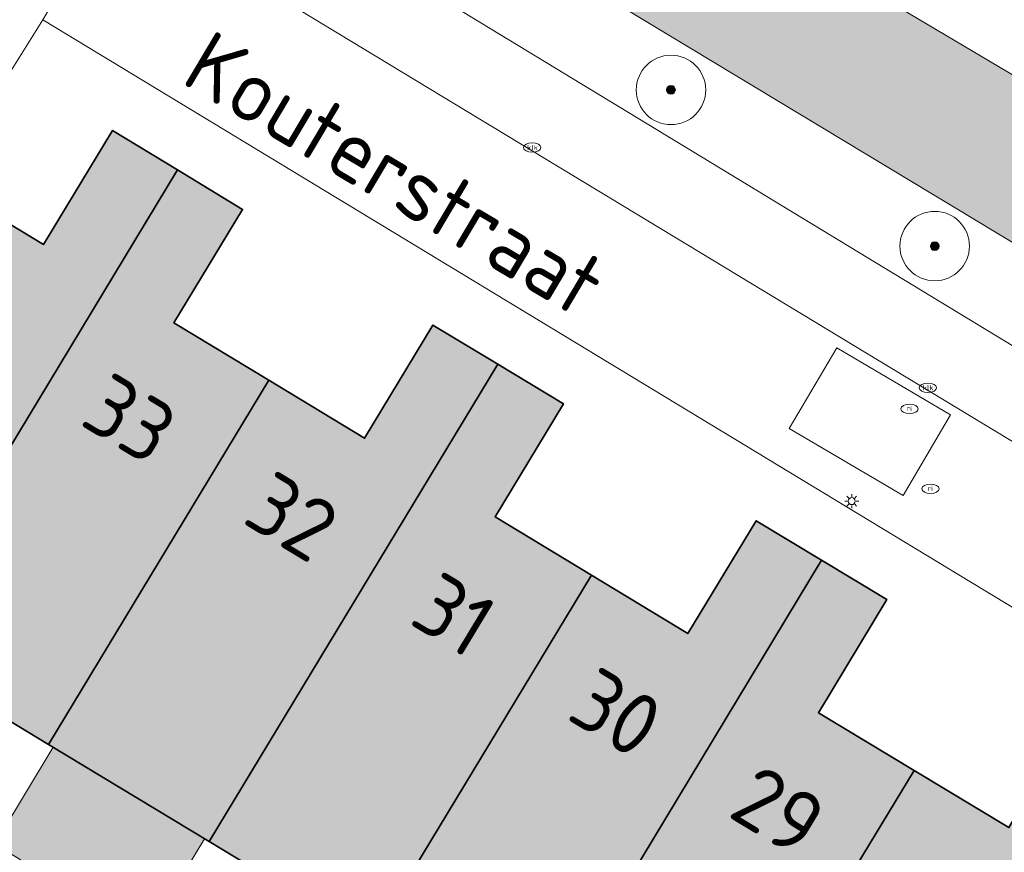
# Model space of a CAD drawing. Header units: metres. Extents: x 125349 to 128236, y 501602 to 503797.
# Tile 484 of 656: x 127237 to 127265, y 502198 to 502222. Entities that reach past the tile are written whole.
import ezdxf
from ezdxf.enums import TextEntityAlignment as Align

# ---------------------------------------------------------------- set-up
doc = ezdxf.new("R2010")
doc.units = ezdxf.units.M
doc.layers.get('0').update_dxf_attribs({"linetype": 'CONTINUOUS'})
for name, color, linetype, lineweight in [('B-WE-GK-BESCHOEIING-G', 130, 'GK-BESCHOEIING-SO', 18), ('B-WE-GR-BEPLANTING_CULTUUR_HEESTERS-GV', 90, 'CONTINUOUS', 18), ('B-WE-GR-BOOM-S-500', 90, 'CONTINUOUS', 18), ('B-WE-IE-MEUBILAIR-S', 7, 'CONTINUOUS', 18), ('B-WE-OG-BEBOUWING-GV', 7, 'CONTINUOUS', 35), ('B-WE-OG-BEBOUWING-T18', 10, 'CONTINUOUS', 18), ('B-WE-OG-BEBOUWING_OVERBOUWING-GV', 7, 'CONTINUOUS', 18), ('B-WE-OG-TERREIN_ERF-GV', 7, 'CONTINUOUS', 18), ('B-WE-OG-TOPOGRAFIE-T18', 10, 'CONTINUOUS', 18), ('B-WE-OG-WATER_SLOOT-GV', 120, 'CONTINUOUS', 18), ('B-WE-VH-OPENVERHARDING_BETONSTRAATSTEEN-GV', 90, 'CONTINUOUS', 18)]:
    doc.layers.add(name, color=color, linetype=linetype, lineweight=lineweight)
for name, color, linetype, lineweight, true_color in [('B-WE-OG-BEBOUWING-V', 7, 'CONTINUOUS', 18, 0xcc646e), ('B-WE-OG-BEBOUWING_OVERBOUWING-V', 7, 'CONTINUOUS', 18, 0xcc646e), ('B-WE-OG-WATER_SLOOT-V', 7, 'CONTINUOUS', 18, 0x73e9ff)]:
    doc.layers.add(name, color=color, linetype=linetype, lineweight=lineweight, true_color=true_color)
doc.styles.add('NLCS-ISO', font='NLCS-ISO.ttf')
doc.styles.add('NLCS-ISO-M1000-T18', font='NLCS-ISO.ttf', dxfattribs={"height": 1.8})
doc.linetypes.add('GK-BESCHOEIING-SO', pattern='A,18,-3,[1,NLCS.SHX,S=0.6,R=0,X=0,Y=0],-3', length=24)

# ---------------------------------------------------------------- blocks, each defined once
blk = doc.blocks.new('SIE-MEUBILAIR_PAAL_LICHTMAST-SO')
for points in [[(-0.62, 0), (-1, 0)], [(-0.71, 0.71), (-0.44, 0.44)], [(0, 1), (0, 0.62)], [(0.44, 0.44), (0.71, 0.71)], [(1, 0), (0.62, 0)], [(-0.71, -0.71), (-0.44, -0.44)], [(0, -0.62), (0, -1)], [(0.44, -0.44), (0.71, -0.71)]]:
    blk.add_lwpolyline(points)
blk.add_circle((0, 0), 0.5)
blk = doc.blocks.new('SIE-MEUBILAIR_PUT_KOLK-SO')
blk.add_ellipse((0, 0), major_axis=(1.25, 0), ratio=0.54)
at = {"style": 'NLCS-ISO'}
blk.add_text('klk', height=0.75, dxfattribs=at).set_placement((0.03, 0), align=Align.MIDDLE_CENTER)
blk = doc.blocks.new('SIE-MEUBILAIR_PUT_RIOOLPUT-SO')
blk.add_ellipse((0, 0), major_axis=(1.25, 0), ratio=0.54)
at = {"style": 'NLCS-ISO'}
blk.add_text('ri', height=0.75, dxfattribs=at).set_placement((-0.04, 0.07), align=Align.MIDDLE_CENTER)
blk = doc.blocks.new('SGR-BOOM_01-SO')
at = {"linetype": 'ByBlock', "lineweight": 18}
h = blk.add_hatch(color=0, dxfattribs=at)
h.dxf.hatch_style = 1
edge = h.paths.add_edge_path()
edge.add_arc((0, 0), 0.25, 0, 360)
at = {"color": 0, "linetype": 'ByBlock', "lineweight": 18}
for radius in [2, 0.25]:
    blk.add_circle((0, 0), radius, dxfattribs=at)

msp = doc.modelspace()

# ---------------------------------------------------------------- hatches: boundary and pattern name
at = {"layer": 'B-WE-OG-BEBOUWING-V'}
for points in [[(127234.67, 502206.35), (127241.431, 502217.549), (127241.43, 502217.55), (127239.56, 502218.68), (127237.57, 502215.4), (127234.617, 502217.184), (127229.85, 502209.26)], [(127237.722, 502200.994), (127244.059, 502211.49), (127244.06, 502211.49), (127241.33, 502213.14), (127243.31, 502216.41), (127241.431, 502217.549), (127234.67, 502206.35), (127233.117, 502203.779)], [(127237.722, 502200.994), (127242.343, 502198.2), (127250.66, 502211.95), (127248.79, 502213.08), (127246.82, 502209.82), (127244.06, 502211.49), (127244.059, 502211.49)], [(127242.343, 502198.2), (127247.009, 502195.378), (127253.36, 502205.87), (127250.58, 502207.55), (127252.55, 502210.81), (127250.66, 502211.95)], [(127247.009, 502195.378), (127251.688, 502192.549), (127259.98, 502206.308), (127259.981, 502206.309), (127259.98, 502206.31), (127258.1, 502207.44), (127256.13, 502204.19), (127253.36, 502205.87)], [(127257.86, 502192.34), (127262.65, 502200.25), (127259.89, 502201.91), (127261.86, 502205.17), (127259.981, 502206.309), (127259.98, 502206.308), (127251.688, 502192.549), (127256.299, 502189.761)], [(127262.49, 502189.54), (127269.22, 502200.709), (127269.22, 502200.71), (127267.34, 502201.85), (127265.38, 502198.6), (127262.65, 502200.25), (127257.86, 502192.34), (127256.299, 502189.761), (127260.934, 502186.958)]]:
    msp.add_hatch(color=256, dxfattribs=at).paths.add_polyline_path(points)
at = {"layer": 'B-WE-OG-BEBOUWING_OVERBOUWING-V'}
msp.add_hatch(color=256, dxfattribs=at).paths.add_polyline_path([(127237.855, 502200.914), (127236.166, 502198.121), (127240.523, 502195.487), (127242.211, 502198.28)])
at = {"layer": 'B-WE-OG-WATER_SLOOT-V'}
h = msp.add_hatch(color=256, dxfattribs=at)
edge = h.paths.add_edge_path()
edge.add_line((127312.704, 502233.993), (127316.172, 502239.594))
edge.add_line((127316.172, 502239.594), (127316.746, 502240.633))
edge.add_line((127316.746, 502240.633), (127322.356, 502250))
edge.add_line((127322.356, 502250), (127336.035, 502272.822))
edge.add_line((127336.035, 502272.822), (127347.231, 502291.502))
edge.add_line((127347.231, 502291.502), (127346.735, 502291.91))
edge.add_line((127346.735, 502291.91), (127346.513, 502292.091))
edge.add_line((127346.513, 502292.091), (127347.583, 502293.957))
edge.add_line((127347.583, 502293.957), (127347.841, 502293.766))
edge.add_line((127347.841, 502293.766), (127348.513, 502293.59))
edge.add_line((127348.513, 502293.59), (127363.561, 502318.253))
edge.add_arc((127360.659, 502320.919), 3.94, 317.4238, 354.5538)
edge.add_arc((127360.906, 502320.916), 3.695, 354.2341, 414.6053)
edge.add_arc((127360.908, 502320.921), 3.69, 54.5795, 65.0666)
edge.add_line((127362.463, 502324.267), (127312.435, 502354.704))
edge.add_arc((127310.217, 502351.077), 4.251, 58.5605, 76.6931)
edge.add_arc((127310.379, 502351.94), 3.374, 75.9835, 128.3056)
edge.add_line((127308.287, 502354.588), (127308.177, 502354.497))
edge.add_line((127308.177, 502354.497), (127306.819, 502353.074))
edge.add_line((127306.819, 502353.074), (127324.096, 502341.727))
edge.add_line((127324.096, 502341.727), (127357.831, 502322.176))
edge.add_arc((127356.422, 502319.515), 3.011, 23.5066, 62.0945, ccw=False)
edge.add_arc((127357.479, 502319.749), 1.959, -31.2496, 29.5739, ccw=False)
edge.add_line((127359.154, 502318.733), (127356.25, 502313.917))
edge.add_line((127356.25, 502313.917), (127353.719, 502309.721))
edge.add_line((127353.719, 502309.721), (127345.24, 502295.539))
edge.add_line((127345.24, 502295.539), (127345.673, 502295.142))
edge.add_line((127345.673, 502295.142), (127345.894, 502294.962))
edge.add_line((127345.894, 502294.962), (127344.806, 502293.114))
edge.add_line((127344.806, 502293.114), (127344.536, 502293.244))
edge.add_line((127344.536, 502293.244), (127343.911, 502293.409))
edge.add_line((127343.911, 502293.409), (127330.752, 502271.657))
edge.add_line((127330.752, 502271.657), (127328.711, 502268.268))
edge.add_arc((127326.11, 502270.612), 3.501, 304.1396, 317.9766, ccw=False)
edge.add_arc((127327.108, 502269.115), 1.702, 233.9939, 304.608, ccw=False)
edge.add_line((127326.108, 502267.738), (127315.376, 502275.195))
edge.add_line((127315.376, 502275.195), (127291.4, 502290.635))
edge.add_line((127291.4, 502290.635), (127265.017, 502308.136))
edge.add_line((127265.017, 502308.136), (127264.54, 502307.394))
edge.add_line((127264.54, 502307.394), (127263.836, 502306.618))
edge.add_line((127263.836, 502306.618), (127298.294, 502283.265))
edge.add_line((127298.294, 502283.265), (127324.454, 502266.038))
edge.add_arc((127322.871, 502264.329), 2.33, 20.636, 47.1897, ccw=False)
edge.add_arc((127323.06, 502264.528), 2.086, -24.3737, 17.3509, ccw=False)
edge.add_line((127324.96, 502263.667), (127317.003, 502250))
edge.add_line((127317.003, 502250), (127310.963, 502239.625))
edge.add_line((127310.963, 502239.625), (127303.344, 502227.541))
edge.add_line((127303.344, 502227.541), (127289.747, 502205.901))
edge.add_line((127289.747, 502205.901), (127255.744, 502226.065))
edge.add_line((127255.744, 502226.065), (127225.366, 502244.522))
edge.add_line((127225.366, 502244.522), (127215.506, 502250.665))
edge.add_line((127215.506, 502250.665), (127213.232, 502246.985))
edge.add_line((127213.232, 502246.985), (127287.165, 502202.382))
edge.add_line((127287.165, 502202.382), (127290.498, 502200.896))
edge.add_line((127290.498, 502200.896), (127292.657, 502201.665))
edge.add_line((127292.657, 502201.665), (127294.224, 502203.408))
edge.add_line((127294.224, 502203.408), (127305.012, 502221.412))
edge.add_line((127305.012, 502221.412), (127310.527, 502230.477))
edge.add_line((127310.527, 502230.477), (127312.704, 502233.993))

# ---------------------------------------------------------------- linework, layer by layer
at = {"layer": 'B-WE-GK-BESCHOEIING-G', "flags": 128}
for points in [[(127213.232, 502246.985), (127287.165, 502202.382), (127290.498, 502200.896), (127292.657, 502201.665), (127294.224, 502203.408), (127305.012, 502221.412), (127310.527, 502230.477), (127316.172, 502239.594), (127316.746, 502240.633), (127322.356, 502250), (127347.231, 502291.502)], [(127310.963, 502239.625), (127303.344, 502227.541), (127289.747, 502205.901), (127255.744, 502226.065)]]:
    msp.add_lwpolyline(points, dxfattribs=at)
at = {"layer": 'B-WE-GR-BEPLANTING_CULTUUR_HEESTERS-GV', "flags": 128}
msp.add_lwpolyline([(127317.173, 502231.306), (127312.704, 502233.993), (127310.527, 502230.477), (127305.012, 502221.412), (127294.224, 502203.408), (127292.657, 502201.665), (127290.498, 502200.896), (127287.165, 502202.382), (127213.232, 502246.985), (127210.939, 502246.276), (127212.013, 502242.763), (127220.99, 502237.372), (127222.2, 502239.434), (127241.227, 502228.027), (127239.976, 502226.054), (127244.597, 502223.272), (127245.428, 502224.68), (127282.977, 502201.858), (127281.721, 502199.892)], dxfattribs=at)
at = {"layer": 'B-WE-OG-BEBOUWING-GV', "flags": 128}
for points in [[(127234.67, 502206.35), (127241.431, 502217.549), (127241.43, 502217.55), (127239.56, 502218.68), (127237.57, 502215.4), (127234.617, 502217.184), (127229.85, 502209.26)], [(127237.722, 502200.994), (127244.059, 502211.49), (127244.06, 502211.49), (127241.33, 502213.14), (127243.31, 502216.41), (127241.431, 502217.549), (127234.67, 502206.35), (127233.117, 502203.779)], [(127237.722, 502200.994), (127242.343, 502198.2), (127250.66, 502211.95), (127248.79, 502213.08), (127246.82, 502209.82), (127244.06, 502211.49), (127244.059, 502211.49)], [(127242.343, 502198.2), (127247.009, 502195.378), (127253.36, 502205.87), (127250.58, 502207.55), (127252.55, 502210.81), (127250.66, 502211.95)], [(127247.009, 502195.378), (127251.688, 502192.549), (127259.98, 502206.308), (127259.981, 502206.309), (127259.98, 502206.31), (127258.1, 502207.44), (127256.13, 502204.19), (127253.36, 502205.87)], [(127257.86, 502192.34), (127262.65, 502200.25), (127259.89, 502201.91), (127261.86, 502205.17), (127259.981, 502206.309), (127259.98, 502206.308), (127251.688, 502192.549), (127256.299, 502189.761)], [(127262.49, 502189.54), (127269.22, 502200.709), (127269.22, 502200.71), (127267.34, 502201.85), (127265.38, 502198.6), (127262.65, 502200.25), (127257.86, 502192.34), (127256.299, 502189.761), (127260.934, 502186.958)]]:
    msp.add_lwpolyline(points, close=True, dxfattribs=at)
at = {"layer": 'B-WE-OG-BEBOUWING_OVERBOUWING-GV', "flags": 128}
msp.add_lwpolyline([(127237.855, 502200.914), (127236.166, 502198.121), (127240.523, 502195.487), (127242.211, 502198.28)], close=True, dxfattribs=at)
at = {"layer": 'B-WE-OG-TERREIN_ERF-GV', "flags": 128}
for points in [[(127225.366, 502244.522), (127255.744, 502226.065), (127289.747, 502205.901), (127303.344, 502227.541), (127310.963, 502239.625), (127317.003, 502250), (127324.96, 502263.667)], [(127279.31, 502196.57), (127237.554, 502221.874), (127234.617, 502217.184), (127237.57, 502215.4), (127239.56, 502218.68), (127241.43, 502217.55), (127241.431, 502217.549), (127243.31, 502216.41), (127241.33, 502213.14), (127244.06, 502211.49), (127246.82, 502209.82), (127248.79, 502213.08), (127250.66, 502211.95), (127252.55, 502210.81), (127250.58, 502207.55), (127253.36, 502205.87), (127256.13, 502204.19), (127258.1, 502207.44), (127259.98, 502206.31), (127259.981, 502206.309), (127261.86, 502205.17), (127259.89, 502201.91), (127262.65, 502200.25), (127265.38, 502198.6)], [(127271.72, 502183.96), (127267.101, 502186.749), (127267.1, 502186.75), (127262.49, 502189.54), (127260.934, 502186.958), (127256.299, 502189.761), (127251.688, 502192.549), (127247.009, 502195.378), (127242.343, 502198.2), (127237.722, 502200.994), (127233.117, 502203.779)]]:
    msp.add_lwpolyline(points, dxfattribs=at)
at = {"layer": 'B-WE-OG-WATER_SLOOT-GV', "flags": 128}
msp.add_lwpolyline([(127324.96, 502263.667), (127317.003, 502250), (127310.963, 502239.625), (127303.344, 502227.541), (127289.747, 502205.901), (127255.744, 502226.065), (127225.366, 502244.522), (127215.506, 502250.665), (127213.232, 502246.985), (127287.165, 502202.382), (127290.498, 502200.896), (127292.657, 502201.665), (127294.224, 502203.408), (127305.012, 502221.412), (127310.527, 502230.477), (127312.704, 502233.993)], dxfattribs=at)
at = {"layer": 'B-WE-VH-OPENVERHARDING_BETONSTRAATSTEEN-GV', "flags": 128}
for points in [[(127234.617, 502217.184), (127237.554, 502221.874), (127239.632, 502225.423), (127239.871, 502225.889), (127220.99, 502237.372)], [(127281.721, 502199.892), (127244.207, 502222.612), (127239.632, 502225.423), (127237.554, 502221.874), (127279.31, 502196.57), (127282.42, 502194.69), (127282.522, 502194.265), (127289.975, 502189.896), (127293.059, 502188.088), (127301.437, 502201.873), (127303.516, 502200.644), (127304.95, 502203.142), (127302.861, 502204.37), (127311.419, 502218.488), (127313.581, 502217.28), (127315.51, 502220.46), (127316.494, 502222.087), (127319.232, 502222.732), (127334.714, 502213.367)]]:
    msp.add_lwpolyline(points, dxfattribs=at)
for points in [[(127281.721, 502199.892), (127282.977, 502201.858), (127245.428, 502224.68), (127244.597, 502223.272), (127244.207, 502222.612)], [(127259.054, 502210.094), (127262.33, 502208.168), (127263.699, 502210.493), (127260.423, 502212.421)], [(127259.054, 502210.094), (127260.423, 502212.421), (127263.699, 502210.493), (127262.33, 502208.168)]]:
    msp.add_lwpolyline(points, close=True, dxfattribs=at)

# ---------------------------------------------------------------- block references
at = {"layer": 'B-WE-GR-BOOM-S-500', "xscale": 0.5, "yscale": 0.5, "zscale": 0.5}
for p in [(127255.646, 502219.853), (127263.24, 502215.354)]:
    msp.add_blockref('SGR-BOOM_01-SO', p, dxfattribs=at)
at = {"layer": 'B-WE-IE-MEUBILAIR-S', "xscale": 0.2, "yscale": 0.2, "zscale": 0.2}
for name, p in [('SIE-MEUBILAIR_PUT_KOLK-SO', (127251.65, 502218.193)), ('SIE-MEUBILAIR_PUT_KOLK-SO', (127263.046, 502211.274)), ('SIE-MEUBILAIR_PUT_RIOOLPUT-SO', (127262.518, 502210.663)), ('SIE-MEUBILAIR_PUT_RIOOLPUT-SO', (127263.119, 502208.362)), ('SIE-MEUBILAIR_PAAL_LICHTMAST-SO', (127260.851, 502208.006))]:
    msp.add_blockref(name, p, dxfattribs=at)

# ---------------------------------------------------------------- texts
at = {"layer": 'B-WE-OG-BEBOUWING-T18', "style": 'NLCS-ISO-M1000-T18'}
for s, rotation, p in [('33', 328.9, (127240.067, 502210.382)), ('32', 328.8, (127244.735, 502207.558)), ('31', 328.9, (127249.404, 502204.735)), ('30', 328.9, (127254.072, 502201.912)), ('29', 328.8, (127258.74, 502199.088))]:
    msp.add_text(s, height=1.8, rotation=rotation, dxfattribs=at).set_placement(p, align=Align.MIDDLE)
at = {"layer": 'B-WE-OG-TOPOGRAFIE-T18', "style": 'NLCS-ISO-M1000-T18'}
msp.add_text('Kouterstraat', height=1.8, rotation=329.3, dxfattribs=at).set_placement((127247.704, 502217.437), align=Align.MIDDLE)

doc.saveas('drawing.dxf')
